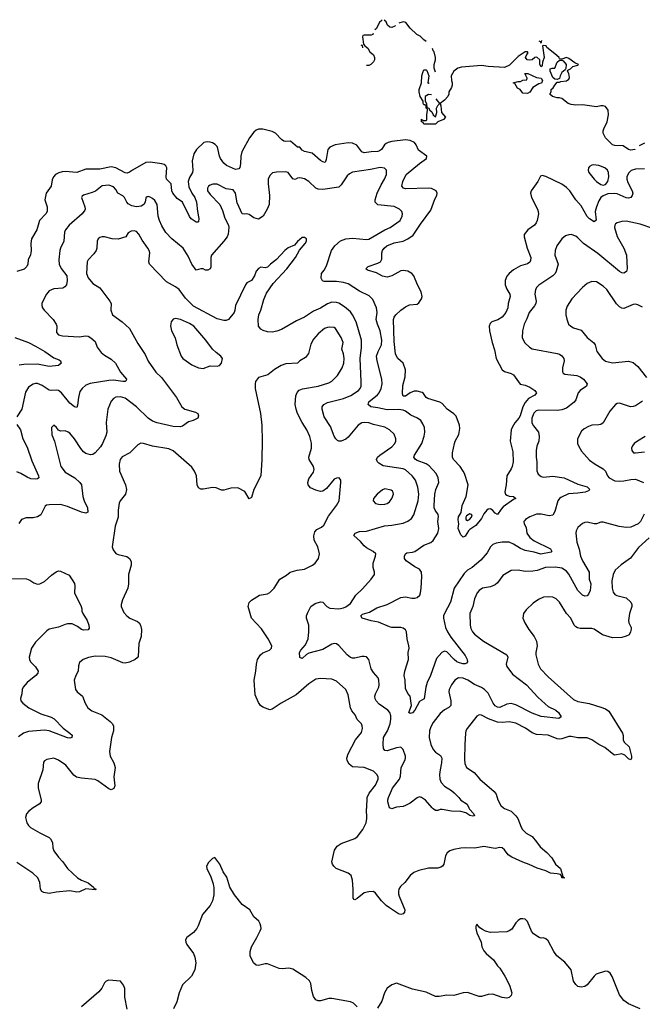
# Model space of a CAD drawing. Header units: inches. Extents: x 2134017 to 2292458, y 756222 to 916513.
# Tile 377 of 387: x 2262654 to 2268069, y 888289 to 896859. Entities that reach past the tile are written whole.
import ezdxf

# ---------------------------------------------------------------- set-up
doc = ezdxf.new("R2010")
doc.units = ezdxf.units.IN
doc.header["$MEASUREMENT"] = 0
doc.layers.add('C2868', color=7, linetype='Continuous')
doc.layers.add('C2869', color=7, linetype='Continuous')

msp = doc.modelspace()

# ---------------------------------------------------------------- linework, layer by layer
at = {"layer": 'C2868', "color": 5}
for points, elevation in [([(2262772.3, 890000), (2262770, 889998.7), (2262733.7, 889970), (2262713.2, 889946.8), (2262705.6, 889914.4), (2262715, 889870), (2262730, 889844.9), (2262747.7, 889827.7), (2262830, 889780.3), (2262910, 889741.6), (2262923, 889730), (2262938.5, 889698.5), (2262942, 889650), (2262950, 889624.4), (2262990, 889570.3), (2263028.5, 889530), (2263068.4, 889470), (2263156.5, 889390), (2263190.3, 889370), (2263250, 889345.5), (2263295.8, 889310), (2263299.8, 889299.8), (2263318.8, 889290), (2263310, 889285.6), (2263230, 889292.9), (2263173.4, 889266.6), (2263150, 889264), (2263090, 889275.4), (2262970, 889264.2), (2262910, 889253), (2262863.1, 889263.1), (2262847, 889270), (2262834.7, 889290), (2262828.7, 889350), (2262812.1, 889390), (2262768.3, 889430), (2262630, 889522.7)], 280), ([(2266862.8, 890000), (2266870, 889994.6), (2266928.2, 889970), (2266970, 889928.5), (2266986.6, 889906.6), (2267014.4, 889830), (2267027.8, 889810), (2267059.5, 889779.5), (2267110, 889748.7), (2267150, 889703.8), (2267180, 889660), (2267238.4, 889610), (2267283.4, 889563.4), (2267315.6, 889510), (2267357.8, 889470), (2267378, 889402), (2267372.7, 889392.7), (2267383.1, 889396.9), (2267390, 889393.4), (2267390, 889386), (2267370, 889389.6), (2267366.3, 889406.3), (2267357.6, 889417.6), (2267330, 889425.6), (2267270, 889431.5), (2267230, 889450.8), (2267154.2, 889474.2), (2267086.2, 889506.2), (2267030, 889525.2), (2266934, 889570), (2266903.6, 889590), (2266870, 889634), (2266850, 889651.1), (2266830, 889653.7), (2266790, 889646.2), (2266772.7, 889647.3), (2266690, 889662.4), (2266611.5, 889648.5), (2266530, 889651.7), (2266491.9, 889648.1), (2266430, 889637.8), (2266395.6, 889624.4), (2266371.3, 889608.7), (2266358.4, 889581.6), (2266343.2, 889510), (2266331.5, 889490), (2266318, 889482), (2266290, 889475.3), (2266210, 889473.5), (2266126.6, 889453.4), (2266082.8, 889437.2), (2266049, 889411), (2266003.1, 889350), (2265965.2, 889314.8), (2265951.5, 889290), (2265947.6, 889272.4), (2265947.5, 889250), (2265953.8, 889230), (2266004.4, 889110), (2266001.5, 889090), (2265990, 889075.8), (2265970, 889071.1), (2265950, 889077.7), (2265870, 889127.6), (2265840.9, 889150), (2265802, 889190), (2265750, 889257), (2265730, 889269.5), (2265690, 889267.6), (2265650, 889258.7), (2265590, 889209.6), (2265570, 889198), (2265562, 889202), (2265554.2, 889214.2), (2265555.3, 889290), (2265548.5, 889370), (2265535.6, 889410), (2265510.9, 889430.9), (2265407, 889470), (2265386.3, 889490), (2265374.7, 889510), (2265369.7, 889530.3), (2265392.4, 889630), (2265414, 889666), (2265450, 889689.1), (2265570, 889731.5), (2265591.3, 889748.7), (2265637.6, 889810), (2265667.1, 889870), (2265674.1, 889905.9), (2265671.6, 889990), (2265672, 890000)], 280), ([(2265913.6, 890000), (2265890, 889991.8), (2265870, 889999), (2265869.7, 890000)], 260), ([(2266561.2, 890000), (2266567.1, 889987.1), (2266602, 889950), (2266610.7, 889930), (2266594.6, 889925.4), (2266570, 889931.5), (2266534.9, 889954.9), (2266490, 889966.4), (2266410, 889971), (2266330, 889983.6), (2266310, 889983.7), (2266290, 889976), (2266270, 889977.2), (2266250, 889989.3), (2266240.7, 890000)], 260), ([(2265590, 888267.1), (2265557.9, 888297.9), (2265530, 888309.8), (2265370, 888339.4), (2265341.5, 888338.5), (2265270, 888319.6), (2265250, 888318.4), (2265230, 888327.3), (2265210, 888356), (2265195.3, 888410), (2265186, 888470), (2265174.3, 888494.3), (2265142.9, 888522.9), (2265030, 888593.7), (2265010, 888601.7), (2264990, 888603.5), (2264942.2, 888597.8), (2264910, 888601.4), (2264810, 888640.4), (2264790, 888642), (2264730, 888627.8), (2264710, 888629.6), (2264688.7, 888648.7), (2264658, 888710), (2264657.4, 888750), (2264670, 888790.7), (2264717.6, 888870), (2264746, 888930), (2264753.2, 888950), (2264752.7, 888970), (2264746, 888990), (2264733.8, 889013.8), (2264689, 889050), (2264655.3, 889110), (2264590, 889157), (2264522.5, 889242.5), (2264480.9, 889310), (2264456.9, 889396.9), (2264422.9, 889442.9), (2264395.1, 889510), (2264350, 889568), (2264330, 889558), (2264296.8, 889523.2), (2264278.8, 889490), (2264282.8, 889470), (2264317.6, 889397.6), (2264337.4, 889337.4), (2264342.3, 889302.3), (2264342, 889242), (2264331.6, 889190), (2264310, 889149.5), (2264243.1, 889070), (2264207.5, 888972.5), (2264194.9, 888950), (2264165.1, 888914.9), (2264107.3, 888870), (2264096.3, 888850), (2264098, 888830), (2264108, 888810), (2264164.4, 888730), (2264178.5, 888698.5), (2264186, 888650), (2264177, 888590), (2264147.1, 888532.9), (2264070, 888459), (2264041.6, 888390), (2264019.3, 888310), (2263990.8, 888250)], 320), ([(2268050, 888249.6), (2267950, 888293), (2267910, 888321.3), (2267871.6, 888371.6), (2267807.6, 888530), (2267790, 888559.3), (2267770, 888575.1), (2267750, 888577), (2267667.7, 888550), (2267650, 888534.5), (2267590, 888459.5), (2267570, 888442.9), (2267538, 888438), (2267510, 888445.1), (2267490, 888462), (2267471.9, 888491.9), (2267449.7, 888590), (2267395.8, 888655.8), (2267327.3, 888710), (2267299.6, 888750), (2267250, 888841.2), (2267230, 888859.5), (2267210, 888867), (2267190, 888865.1), (2267171.5, 888871.5), (2267123.9, 888903.9), (2267105.3, 888925.3), (2267069.7, 889009.7), (2267050, 889029.4), (2267030, 889033.6), (2267010, 889031.6), (2266990, 889019.6), (2266970, 888998.4), (2266935.9, 888944.1), (2266911.9, 888928.1), (2266890, 888920.4), (2266750, 888913.3), (2266705.8, 888925.8), (2266680.1, 888940.1), (2266655.3, 888955.3), (2266630, 888986), (2266622, 888970), (2266621, 888950), (2266631, 888910), (2266667.7, 888830), (2266674.4, 888790), (2266690, 888754), (2266710.5, 888730), (2266775.1, 888675.1), (2266810, 888624.9), (2266830, 888604.9), (2266874.2, 888534.2), (2266915.6, 888455.6), (2266935.3, 888390), (2266930, 888365.2), (2266910, 888347), (2266890, 888343.6), (2266850, 888348.2), (2266770, 888377.7), (2266730, 888375.1), (2266670, 888358.2), (2266650, 888357.2), (2266550, 888391), (2266510, 888388.3), (2266430, 888365.1), (2266370, 888369.8), (2266301.7, 888358.3), (2266270, 888358.4), (2266190, 888393.6), (2266070, 888421.8), (2265930, 888474.5), (2265890, 888458.4), (2265850, 888429.5), (2265825.7, 888390), (2265803, 888317), (2265765.8, 888254.1)], 320), ([(2263587.5, 888247.5), (2263568.2, 888350), (2263567.5, 888427.5), (2263556.9, 888456.9), (2263529.3, 888489.3), (2263430, 888499), (2263404.7, 888490), (2263390, 888475.3), (2263367.3, 888430), (2263342.8, 888397.2), (2263191.9, 888268.1)], 320)]:
    msp.add_lwpolyline(points, dxfattribs=dict(at, elevation=elevation))
at = {"layer": 'C2869', "color": 5}
for points, elevation in [([(2265799.8, 896858.7), (2265802, 896850), (2265783.1, 896836.9), (2265757.6, 896782.4), (2265744.2, 896770)], 180), ([(2265922.6, 896807), (2265917.3, 896802.7), (2265890, 896791.8), (2265874, 896794), (2265852.7, 896810), (2265840.2, 896840.2), (2265823.8, 896854.2)], 180), ([(2266190, 896669.5), (2266170, 896682.7), (2266136.6, 896716.6), (2266109.6, 896729.6), (2266050, 896786), (2266013.6, 896833.6), (2265990, 896839.3), (2265951.3, 896829.6)], 180), ([(2265727.9, 896738.9), (2265724.7, 896730), (2265710, 896722.7)], 180), ([(2265710, 896722.7), (2265650, 896725.2), (2265639.6, 896720.4), (2265634.8, 896710), (2265644.7, 896644.7), (2265656, 896630), (2265682, 896610), (2265699.1, 896579.1), (2265731.6, 896551.6), (2265740.4, 896530), (2265739.3, 896510), (2265730, 896493.2), (2265707.7, 896470), (2265690, 896459.7), (2265670, 896458.7), (2265669.1, 896459.1)], 180), ([(2266190.2, 896669.6), (2266190, 896669.5)], 180), ([(2267169.3, 896675.5), (2267182, 896670), (2267190, 896654), (2267196.5, 896678.5)], 180), ([(2265638.7, 896614.3), (2265635.3, 896635.3), (2265630, 896634), (2265624.1, 896638.1)], 180), ([(2268004.8, 895731), (2268003.6, 895730), (2267970, 895724.3), (2267948.7, 895730), (2267902, 895762), (2267830, 895763.8), (2267810, 895768.7), (2267749.8, 895830), (2267728.5, 895870), (2267728.3, 895891.7), (2267734, 895910), (2267765.1, 895970), (2267775.6, 896030), (2267771.6, 896070), (2267750, 896102.9), (2267730, 896109.8), (2267710, 896109.8), (2267670, 896101), (2267550, 896116.8), (2267490, 896113.6), (2267450, 896119.7), (2267423.7, 896130), (2267370, 896172.7), (2267350, 896179.3), (2267330, 896177.2), (2267289.4, 896189.4), (2267266, 896210), (2267278, 896230), (2267278, 896250), (2267294.6, 896265.4), (2267308, 896290), (2267330, 896314), (2267350, 896314), (2267360.2, 896319.8), (2267410, 896328), (2267430, 896341), (2267435.5, 896355.5), (2267429.2, 896389.2), (2267418, 896410), (2267422, 896418), (2267446, 896430), (2267466, 896450), (2267510, 896462), (2267514, 896470), (2267482, 896482), (2267430, 896521.2), (2267410, 896529), (2267370, 896514), (2267350, 896518), (2267345.2, 896530), (2267310, 896562), (2267238, 896618), (2267233.2, 896630), (2267210, 896635.3), (2267202, 896630), (2267214.8, 896530), (2267202, 896490), (2267199.6, 896460.4), (2267190, 896448), (2267178, 896470), (2267178, 896510), (2267152.9, 896532.9), (2267134, 896530), (2267111.1, 896508.9), (2267090, 896505.2), (2267068, 896510), (2267054, 896530), (2267064, 896556), (2267075.3, 896570), (2267070, 896578), (2267050, 896579), (2266990, 896538.4), (2266915.6, 896464.4), (2266870, 896443.6), (2266730, 896451.5), (2266670, 896460.5), (2266495.6, 896444.4), (2266463.7, 896436.3), (2266430, 896409.4), (2266408.2, 896370), (2266408.4, 896330), (2266416.3, 896310), (2266416.3, 896290), (2266410.5, 896269.5), (2266386, 896230), (2266386.8, 896210), (2266378.8, 896190), (2266350, 896157.2), (2266312, 896130), (2266318, 896110), (2266322.8, 896050), (2266358, 896010), (2266341, 895990), (2266290.5, 895969.5), (2266270, 895949.8), (2266170, 895949.7), (2266163.1, 895963.1), (2266148.7, 895970), (2266148.4, 895991.6), (2266162, 895982), (2266190, 895982), (2266194, 895986), (2266194, 896030), (2266202, 896070), (2266202, 896082), (2266188.7, 896090), (2266188, 896108), (2266178, 896118), (2266170, 896118), (2266164, 896130), (2266162, 896150), (2266138, 896190), (2266128.7, 896230), (2266129.1, 896250.9), (2266149.3, 896310), (2266152.7, 896370), (2266161.5, 896398.5), (2266170, 896422), (2266190, 896422), (2266195.3, 896415.3), (2266211.3, 896370), (2266204.7, 896310), (2266210, 896304.7), (2266215, 896308)], 180), ([(2266271.4, 896400.6), (2266258, 896438), (2266258.4, 896470), (2266269.4, 896510), (2266269.4, 896530), (2266258.6, 896578.6), (2266250, 896588.7), (2266245.4, 896607.6)], 180), ([(2266210, 896209), (2266182, 896190), (2266182, 896150), (2266191.3, 896128.7), (2266194, 896094), (2266210, 896092), (2266222, 896070), (2266237.3, 896057.3), (2266250, 896032), (2266270, 896014), (2266282, 896050), (2266279, 896090), (2266290, 896112), (2266308, 896130), (2266276.9, 896170.1)], 180), ([(2266235.9, 896204.4), (2266210, 896209)], 180), ([(2268090, 895561.6), (2268010, 895558.3), (2267973.5, 895546.5), (2267950, 895523.5), (2267935.4, 895490), (2267935.5, 895470), (2267943.1, 895443.1), (2267980.2, 895370), (2267985.8, 895350), (2267982.3, 895330), (2267969.1, 895310.9), (2267950, 895305.6), (2267930, 895308.9), (2267850, 895343.5), (2267830, 895344.7), (2267770, 895342), (2267730, 895325.1), (2267709.2, 895310.8), (2267690, 895282), (2267670.9, 895229.1), (2267660.7, 895190), (2267667.1, 895112.9), (2267650, 895098), (2267610, 895125.3), (2267590, 895145.7), (2267539.1, 895239.1), (2267491.1, 895291.1), (2267437.8, 895370), (2267410, 895399.3), (2267370, 895427.8), (2267230, 895495.1), (2267198, 895502), (2267183.1, 895496.9), (2267160.7, 895450), (2267103.9, 895370), (2267096.5, 895350), (2267105, 895310), (2267158.3, 895210), (2267164.6, 895190), (2267166.3, 895170), (2267154, 895110), (2267145.7, 895090), (2267130.4, 895070), (2267072.7, 895030), (2267043, 894990), (2267042.4, 894970), (2267068.6, 894870), (2267098.4, 894790), (2267097.1, 894762.9), (2267090.9, 894749.1), (2267070, 894734.2), (2267010, 894716.1), (2266950, 894681.8), (2266910.3, 894650), (2266890, 894627.6), (2266875.2, 894590), (2266875.2, 894550), (2266890, 894512), (2266917.3, 894470), (2266920.9, 894450), (2266902, 894390), (2266900.9, 894350), (2266881.5, 894310), (2266850.1, 894269.9), (2266813.4, 894246.6), (2266760.5, 894230), (2266745, 894215), (2266736.9, 894190), (2266739.6, 894150), (2266762.3, 894050), (2266784.1, 893984.1), (2266797.6, 893910), (2266850, 893812.4), (2266870, 893797.4), (2266930, 893780.3), (2266949.1, 893769.1), (2267007.1, 893687.1), (2267050, 893677.4), (2267090, 893660.7), (2267133.8, 893630), (2267148.9, 893610), (2267135.8, 893590), (2267079.6, 893560.4), (2267050, 893526.2), (2267030.1, 893489.9), (2267006.6, 893410), (2266996.2, 893390), (2266961.6, 893350), (2266937.1, 893310), (2266930.2, 893290), (2266919.6, 893190), (2266942, 893098), (2266946.7, 893010), (2266938.9, 892970), (2266930.2, 892950), (2266890.6, 892889.4), (2266885.7, 892810), (2266873.6, 892750), (2266880.7, 892730), (2266890, 892720.2), (2266910, 892712.7), (2266948.2, 892708.2), (2266970.8, 892690), (2266950, 892682.4), (2266859.8, 892620.2), (2266840.6, 892599.4), (2266810, 892552), (2266790, 892563.6), (2266768.2, 892588.2), (2266750, 892600.4), (2266730, 892597.8), (2266717, 892590), (2266690, 892559.1), (2266670, 892518.7), (2266622.8, 892457.3), (2266570, 892421.6), (2266557.1, 892410), (2266530, 892364.5), (2266510, 892356), (2266490, 892375.3), (2266468.7, 892430), (2266472.7, 892470), (2266466.7, 892506.7), (2266470, 892530.6), (2266495.1, 892570), (2266502.9, 892630), (2266537.7, 892710), (2266555.8, 892810), (2266523, 892910), (2266512.2, 892930), (2266486.3, 892970), (2266428.2, 893030), (2266418.5, 893050), (2266418, 893090), (2266435, 893170), (2266440.6, 893190), (2266472.2, 893247.8), (2266481.9, 893301.9), (2266479.5, 893330), (2266450, 893407), (2266430, 893429.7), (2266371.5, 893470), (2266330, 893517.4), (2266308.8, 893528.8), (2266202.6, 893562.6), (2266189.6, 893570), (2266165.6, 893605.6), (2266154.3, 893614.3), (2266110, 893625), (2266084.4, 893624.4), (2266050, 893610.5), (2266010, 893580.7), (2265990, 893582.6), (2265982.3, 893602.3), (2265985.4, 893674.6), (2266006.2, 893750), (2266010.8, 893810), (2265990, 893869.6), (2265943.5, 893910), (2265929.9, 893929.9), (2265923.5, 893950), (2265910, 894058), (2265906.2, 894250), (2265912.1, 894270), (2265925.4, 894290), (2265970, 894331.5), (2266010, 894360.9), (2266043, 894377), (2266110, 894383.7), (2266125.5, 894394.5), (2266147.6, 894430), (2266154.6, 894450), (2266147.3, 894490), (2266115, 894550), (2266083.4, 894630), (2266065.6, 894650), (2266030, 894669.9), (2265990, 894676.8), (2265970, 894673.6), (2265890, 894628.8), (2265850, 894618.2), (2265810, 894626.6), (2265756.1, 894656.1), (2265678.6, 894678.6), (2265665.2, 894690), (2265684, 894710), (2265770, 894738.3), (2265791.3, 894750), (2265804.4, 894775.6), (2265804.4, 894830), (2265809.8, 894850), (2265823.8, 894870), (2265847.4, 894890), (2265910, 894916.6), (2265990, 894930.1), (2266030, 894950.9), (2266077, 894983), (2266140.5, 895079.5), (2266230, 895202.2), (2266264, 895296), (2266281.3, 895330), (2266285.5, 895350), (2266277.6, 895370), (2266234.5, 895390), (2266210, 895392.8), (2266010, 895386.3), (2265991, 895391), (2265977.4, 895410), (2265985, 895450), (2266015.5, 895510), (2266130, 895607.7), (2266191.8, 895650), (2266195.1, 895670), (2266123.5, 895723.5), (2266101.8, 895770), (2266086.6, 895790), (2266050, 895806.1), (2266010, 895812.2), (2265890, 895798.3), (2265858.4, 895790), (2265840.2, 895779.8), (2265828.2, 895770), (2265801.3, 895730), (2265783.6, 895716.4), (2265768.6, 895711.4), (2265710, 895709.1), (2265650, 895700.2), (2265629, 895709), (2265587, 895767), (2265550, 895783.4), (2265510, 895786.5), (2265398, 895770), (2265350, 895750.7), (2265334, 895730), (2265319.2, 895640.8), (2265310, 895617), (2265290, 895620.4), (2265270, 895632.8), (2265197.2, 895697.2), (2265131.6, 895711.6), (2265110, 895722), (2265090, 895749.3), (2265070, 895749.2), (2265010, 895802), (2264970, 895797.3), (2264950, 895802), (2264930, 895815.3), (2264877.8, 895870), (2264850, 895886.9), (2264770, 895907.1), (2264730, 895905.3), (2264710, 895897.4), (2264690, 895880.3), (2264651.8, 895830), (2264585.9, 895710), (2264576.4, 895670), (2264574.8, 895605.2), (2264568.1, 895571.9), (2264559, 895561), (2264530, 895555.5), (2264454, 895590), (2264429, 895610), (2264399.5, 895650), (2264391, 895671), (2264377.4, 895737.3), (2264370, 895754.8), (2264353, 895773), (2264330, 895787.8), (2264310, 895793.6), (2264284.3, 895795.7), (2264254.8, 895790), (2264190.3, 895730), (2264167.5, 895690), (2264155.2, 895630), (2264159.7, 895550), (2264155.6, 895530), (2264130, 895486), (2264118, 895450), (2264124.5, 895404.5), (2264151.2, 895350), (2264177, 895310), (2264192.4, 895270), (2264200.7, 895190), (2264213, 895127), (2264210, 895098), (2264203.6, 895096.4), (2264190, 895097.2), (2264170, 895107), (2264145.3, 895125.3), (2264130, 895145.1), (2264071, 895270), (2264023.7, 895303.7), (2263985.3, 895350), (2263977.4, 895370), (2263972.7, 895430), (2263932, 895472), (2263927.2, 895490), (2263933.1, 895570), (2263925.7, 895585.7), (2263910, 895598.5), (2263890, 895604.8), (2263790, 895617.6), (2263750, 895616.4), (2263633.7, 895550), (2263610, 895531.9), (2263590, 895524.1), (2263570, 895525.8), (2263490, 895569.3), (2263450, 895577.9), (2263350, 895558.3), (2263230, 895558), (2263150, 895528.3), (2263050, 895536.5), (2263024.6, 895535.4), (2262992.8, 895527.2), (2262965.5, 895510), (2262948.1, 895491.9), (2262935.9, 895464.1), (2262926.7, 895410), (2262885.2, 895350), (2262871.5, 895290), (2262891.5, 895230), (2262891.7, 895190), (2262880.3, 895170), (2262826.7, 895110), (2262803.5, 895030), (2262757.1, 894950), (2262750.2, 894910), (2262754.2, 894850), (2262751.4, 894828.6), (2262747.9, 894812.1), (2262726, 894770), (2262723.1, 894730), (2262716.4, 894710), (2262691.7, 894688.3), (2262630, 894666.9)], 220), ([(2268090, 895784.8), (2268041.1, 895761.5)], 180), ([(2268170, 895039.8), (2268050, 895079.8), (2267930, 895106), (2267890, 895101.1), (2267850, 895091.3), (2267837.7, 895082.3), (2267829.2, 895070.8), (2267828, 895050), (2267850, 894970.4), (2267910.1, 894870.1), (2267931, 894810), (2267939.1, 894690), (2267932.6, 894667.4), (2267910, 894653), (2267890, 894655.1), (2267870, 894665.7), (2267682.8, 894822.8), (2267556.9, 894910), (2267510, 894959.1), (2267490, 894974), (2267450, 894988), (2267430, 894986), (2267402.8, 894977.3), (2267370, 894951.8), (2267326.7, 894890), (2267312, 894850), (2267308.7, 894810), (2267336.5, 894730), (2267321.1, 894670), (2267310.8, 894649.2), (2267291.5, 894628.5), (2267170, 894547.8), (2267152.2, 894530), (2267140.3, 894510), (2267133.4, 894470), (2267145.8, 894410), (2267142.8, 894390), (2267132.9, 894367.1), (2267084.7, 894310), (2267065.8, 894254.2), (2267042.3, 894210), (2267026.3, 894150), (2267024.6, 894090), (2267047.3, 894047.3), (2267087.4, 894007.4), (2267110, 893994.6), (2267330, 893952.7), (2267350, 893947), (2267370, 893934), (2267386, 893910), (2267390.4, 893890), (2267375.8, 893830), (2267374, 893794), (2267382, 893782), (2267394.9, 893774.9), (2267500.7, 893760.7), (2267530, 893751.7), (2267559.3, 893730), (2267590.6, 893690), (2267584, 893670), (2267530, 893632.8), (2267510.3, 893610), (2267490.3, 893550), (2267477.4, 893530), (2267410, 893478.4), (2267370, 893464.1), (2267330, 893456.8), (2267170, 893460.3), (2267145.3, 893454.7), (2267124.8, 893435.2), (2267108.3, 893390), (2267108.7, 893348.7), (2267123.1, 893323.1), (2267166, 893270), (2267171.6, 893230), (2267168.9, 893190), (2267152.4, 893147.6), (2267144.9, 893110), (2267146, 893050), (2267152.6, 893010), (2267151.9, 892931.9), (2267163.6, 892903.6), (2267190, 892882.4), (2267210, 892877), (2267290, 892884.9), (2267390, 892872), (2267510, 892815.5), (2267590, 892793), (2267612.4, 892770), (2267600.5, 892759.5), (2267572.5, 892747.5), (2267510, 892737.8), (2267427.6, 892732.4), (2267361.2, 892698.8), (2267348.9, 892690), (2267334.9, 892670), (2267310, 892577.2), (2267290, 892547.8), (2267258.5, 892541.5), (2267190, 892556.5), (2267150, 892554), (2267090, 892532.1), (2267054.4, 892510), (2267043.7, 892496.3), (2267040.3, 892490), (2267042.8, 892470), (2267058.3, 892438.3), (2267066.2, 892390), (2267090, 892352.7), (2267130, 892323.2), (2267270, 892252.7), (2267281.7, 892230), (2267276.1, 892223.9), (2267186.7, 892206.7), (2267130, 892223.2), (2267050, 892237.6), (2267010, 892255.7), (2266950, 892295), (2266910, 892310.5), (2266850, 892312), (2266798.1, 892301.9), (2266770.1, 892289.9), (2266750.2, 892270), (2266720.1, 892219.9), (2266666.1, 892153.9), (2266588.7, 892091.3), (2266550, 892067.9), (2266520.3, 892039.7), (2266431.9, 891910), (2266401.7, 891790), (2266349.4, 891690), (2266340.6, 891670), (2266339.7, 891650), (2266357.1, 891570), (2266375.2, 891530), (2266405.2, 891485.2), (2266530, 891324.9), (2266547.2, 891290), (2266548.2, 891270), (2266540.4, 891259.6), (2266527.2, 891252.8), (2266507.3, 891252.7), (2266470, 891262.9), (2266455.1, 891270), (2266432.8, 891290), (2266370, 891357.6), (2266350, 891363.1), (2266324.9, 891350), (2266280.3, 891299.7), (2266227.9, 891152.1), (2266198.4, 891090), (2266187.7, 891050), (2266172.9, 890947.1), (2266130, 890924), (2266090.7, 890850), (2266070, 890827), (2266050, 890819.5), (2266038, 890830), (2266060.9, 890890), (2266054.5, 890950), (2266049.4, 890970), (2266030, 890994), (2266010, 891038), (2266008, 891110), (2265997.7, 891150), (2266002.4, 891190), (2266036, 891290), (2266034, 891350), (2266040.4, 891390), (2266039.7, 891410), (2266023.1, 891470), (2266017.4, 891530), (2266010, 891549.2), (2265990, 891563.6), (2265968.5, 891568.5), (2265890, 891569.6), (2265870, 891574), (2265775.9, 891615.9), (2265710, 891626.6), (2265632.7, 891650), (2265621.3, 891670), (2265636.2, 891683.8), (2265696.5, 891703.5), (2265759.2, 891740.8), (2265850, 891769.2), (2265970, 891828.6), (2266010, 891836.3), (2266064.9, 891824.9), (2266090, 891824.1), (2266110.9, 891830), (2266133.7, 891850), (2266141.4, 891870), (2266146.6, 891910), (2266151.5, 892011.5), (2266148.5, 892050), (2266130, 892075.8), (2266090, 892097.6), (2266015.8, 892150), (2266001.1, 892170), (2265999.7, 892190), (2266009.7, 892210.3), (2266022.4, 892217.6), (2266070, 892223), (2266090, 892231), (2266170, 892286.2), (2266230, 892308.2), (2266250, 892325.3), (2266292.2, 892390), (2266298.2, 892430), (2266291.8, 892490), (2266295.8, 892535.8), (2266292.4, 892552.4), (2266266.3, 892590), (2266258.9, 892610), (2266258.3, 892630), (2266264.6, 892730), (2266274.4, 892770), (2266298.2, 892830), (2266294.2, 892870), (2266277.2, 892910), (2266216.7, 892976.7), (2266190, 892992.3), (2266110, 893022.5), (2266097.4, 893030), (2266082.2, 893050), (2266088.7, 893070), (2266151.8, 893170), (2266172.7, 893232.7), (2266176.8, 893270), (2266173.5, 893310), (2266161.8, 893341.8), (2266144.2, 893370), (2266114, 893390), (2266056.5, 893416.5), (2266010, 893451.3), (2265990, 893460.6), (2265950, 893467.3), (2265850, 893462.3), (2265770, 893480.5), (2265708.3, 893488.3), (2265683.5, 893510), (2265690, 893532.2), (2265766.6, 893593.4), (2265781.4, 893610), (2265798.2, 893650), (2265807, 893690), (2265802.8, 893730), (2265762.6, 893890), (2265758.4, 893930), (2265770.5, 893970), (2265801.2, 894030), (2265803.4, 894070), (2265790.4, 894150), (2265764.9, 894210), (2265754.2, 894250), (2265761.8, 894310), (2265758.2, 894350), (2265724.2, 894424.2), (2265694.2, 894454.2), (2265610, 894494.9), (2265510, 894560.7), (2265470, 894572.2), (2265410, 894581.2), (2265301, 894581), (2265287.3, 894587.3), (2265275.1, 894610), (2265279.5, 894650), (2265301.4, 894678.6), (2265322.5, 894717.5), (2265367, 894850), (2265393.7, 894890), (2265445.5, 894934.5), (2265489.9, 894950.1), (2265550, 894955.9), (2265670, 894946.5), (2265690, 894949.2), (2265830, 895029.4), (2265875.1, 895050), (2265963.6, 895110), (2265980.5, 895150), (2265982.9, 895170), (2265977, 895190), (2265958, 895210), (2265910, 895232.4), (2265770, 895248.5), (2265746, 895270), (2265746.9, 895290), (2265764.5, 895350), (2265797.6, 895422.4), (2265827.9, 895470), (2265845.3, 895510), (2265844.2, 895550), (2265827.2, 895567.3), (2265790, 895572.4), (2265705.1, 895554.9), (2265548.3, 895531.7), (2265521.5, 895518.5), (2265501.3, 895498.7), (2265450, 895421.3), (2265430, 895399.7), (2265290, 895380.9), (2265250, 895384.8), (2265230, 895392.8), (2265169, 895449), (2265130, 895472.6), (2265090, 895483.1), (2265070, 895480.5), (2265050, 895466.9), (2265030, 895473), (2264989.7, 895529.7), (2264970, 895534.3), (2264887, 895533), (2264853.8, 895526.2), (2264830, 895502.7), (2264815.8, 895470), (2264814.4, 895430), (2264826.4, 895330), (2264822.4, 895250), (2264806.7, 895210), (2264770.2, 895149.8), (2264730, 895121.2), (2264690, 895135.1), (2264650, 895164.2), (2264630, 895169.6), (2264610, 895165.6), (2264590, 895169.6), (2264545.3, 895265.3), (2264530, 895349.3), (2264510, 895378.9), (2264450, 895387.1), (2264370, 895426.4), (2264332.3, 895427.7), (2264310, 895419.1), (2264296.4, 895410), (2264287.1, 895392.9), (2264288, 895370), (2264310, 895337.4), (2264394, 895250), (2264416.9, 895196.9), (2264437.8, 895130), (2264470.3, 895070), (2264474, 895050), (2264467, 894993), (2264459.3, 894970), (2264430.4, 894930), (2264321.1, 894810), (2264316, 894790), (2264315.1, 894704.9), (2264310, 894689.4), (2264290, 894678.4), (2264270, 894679.5), (2264250, 894689.2), (2264230, 894689.2), (2264190, 894679.3), (2264150, 894729.6), (2264120, 894800), (2264076.8, 894870), (2263977.7, 894950), (2263925.6, 895005.6), (2263890, 895064.2), (2263868.4, 895110), (2263858.8, 895150), (2263848.5, 895250), (2263830, 895285.6), (2263810, 895303.5), (2263790, 895315.1), (2263770, 895319.7), (2263763, 895317), (2263752.2, 895307.8), (2263744.6, 895270), (2263734, 895250), (2263710, 895235.4), (2263670, 895230.8), (2263630, 895237.4), (2263596.2, 895256.2), (2263584.4, 895270), (2263566.3, 895310), (2263550, 895325.1), (2263508, 895350), (2263490, 895382), (2263470, 895404.2), (2263430, 895419.6), (2263370, 895414), (2263313.1, 895366.9), (2263285.5, 895354.5), (2263207.6, 895332.4), (2263196.7, 895323.3), (2263192.4, 895310), (2263221.1, 895230), (2263223.1, 895210), (2263219.6, 895200.4), (2263198, 895170), (2263083.1, 895070), (2263051.8, 895030), (2263044.2, 895010), (2263037.2, 894930), (2263009.2, 894870.8), (2263004, 894850), (2262995.2, 894770), (2262997.6, 894730), (2263014.4, 894694.4), (2263063.1, 894630), (2263067.2, 894590), (2263059.5, 894550), (2263047.4, 894532.6), (2263030, 894523.5), (2262950, 894516.8), (2262910, 894498.7), (2262886.7, 894470), (2262854, 894410), (2262847.3, 894390), (2262847.7, 894370), (2262853.4, 894350), (2262868, 894330), (2262944.9, 894250), (2262970.6, 894210), (2262976.3, 894190), (2262975.2, 894135.2), (2262990, 894116.3), (2263026.7, 894106.7), (2263170, 894098.4), (2263230, 894106.7), (2263250, 894103.1), (2263273.4, 894090), (2263310, 894057.3), (2263328.2, 894008.2), (2263362.7, 893962.7), (2263390, 893940.2), (2263450, 893903.1), (2263488.4, 893870), (2263531.5, 893790), (2263582.4, 893730), (2263581, 893719), (2263572, 893710), (2263551.5, 893708.5), (2263470, 893721.1), (2263430, 893719.8), (2263267.8, 893692.2), (2263230, 893677.7), (2263195.8, 893650), (2263177.8, 893622.2), (2263164, 893570), (2263157.3, 893502.7), (2263150, 893484), (2263130, 893489.5), (2263090, 893520.3), (2263016.2, 893610), (2262990, 893630.7), (2262970, 893635.4), (2262930, 893630.7), (2262910, 893635), (2262850, 893674.8), (2262810, 893692.6), (2262790, 893692.8), (2262770, 893685.4), (2262730, 893659.7), (2262703.8, 893616.2), (2262673, 893470), (2262630, 893402.7)], 240), ([(2265869.7, 890000), (2265856.4, 890050), (2265855.1, 890070), (2265860.5, 890090), (2265895.6, 890170), (2265958.8, 890250), (2265965.6, 890274.4), (2265971.6, 890350), (2266002.5, 890410), (2266008.9, 890430), (2266008.9, 890450), (2265990, 890507.6), (2265970, 890527.1), (2265930, 890520.7), (2265850, 890495.8), (2265830, 890498.4), (2265816.9, 890516.9), (2265814, 890554), (2265818.2, 890610), (2265853, 890670), (2265875.5, 890730), (2265882.8, 890770), (2265881.2, 890801.2), (2265872.1, 890830), (2265856.3, 890850), (2265781.7, 890901.7), (2265755.1, 890930), (2265747.2, 890947.2), (2265744.2, 890970), (2265748.5, 890990), (2265777.7, 891050), (2265781.3, 891070), (2265778, 891110), (2265771.5, 891131.5), (2265730, 891177), (2265711.3, 891210), (2265689.7, 891289.7), (2265670, 891312.3), (2265650, 891317), (2265630, 891316.2), (2265570, 891300.5), (2265550, 891300.5), (2265530, 891308.2), (2265502.6, 891330), (2265430, 891411.3), (2265410, 891425.1), (2265390, 891429.7), (2265370, 891424.2), (2265290, 891377.4), (2265170, 891344.7), (2265147.6, 891332.4), (2265110, 891299.6), (2265090, 891308.7), (2265087.7, 891350), (2265098.8, 891370), (2265141.2, 891418.8), (2265162.4, 891470), (2265169, 891530), (2265168.9, 891588.9), (2265149.8, 891650), (2265149.8, 891670), (2265159.8, 891700.2), (2265187.6, 891750), (2265222.5, 891777.5), (2265270, 891792.4), (2265290, 891788), (2265325.5, 891750), (2265350, 891737.1), (2265430, 891731.5), (2265470, 891738.5), (2265490, 891747.1), (2265530, 891778.9), (2265577.2, 891850), (2265636, 891904), (2265711.8, 891990), (2265739.3, 892030), (2265740.9, 892050), (2265729.7, 892089.8), (2265727.2, 892130), (2265749.7, 892190), (2265751.8, 892210), (2265727.3, 892230), (2265670, 892262.4), (2265650, 892279.8), (2265618.1, 892318.1), (2265561.6, 892370), (2265571.3, 892388.7), (2265610, 892404.9), (2265670, 892406), (2265827, 892453), (2265890, 892458.4), (2265990, 892475.8), (2266030, 892492.9), (2266062, 892518), (2266083.1, 892550), (2266119.3, 892670), (2266124.6, 892730), (2266116.8, 892790), (2266096.8, 892850), (2266067.6, 892890), (2266010, 892939.8), (2265990, 892950.6), (2265815.4, 892975.4), (2265778.3, 892998.3), (2265766, 893010), (2265756.9, 893030), (2265766, 893050), (2265786.3, 893070), (2265890, 893142), (2265916.9, 893170), (2265925.1, 893190), (2265925.1, 893210), (2265909.7, 893250), (2265871.8, 893290), (2265830, 893311.1), (2265730, 893335.1), (2265689.8, 893349.8), (2265654.3, 893354.3), (2265630, 893351.1), (2265598.9, 893330), (2265510, 893225.3), (2265490, 893207.6), (2265450, 893191.1), (2265430, 893191.3), (2265416.9, 893196.9), (2265404.7, 893210), (2265390, 893235.1), (2265358, 893318), (2265302.2, 893402.3), (2265283.5, 893470), (2265284.4, 893490), (2265299.6, 893510), (2265331.8, 893528.2), (2265470, 893561), (2265533.5, 893586.5), (2265601, 893630), (2265616.1, 893650), (2265622.8, 893670), (2265625.3, 893710), (2265615.2, 893910), (2265626.2, 894006.1), (2265626.2, 894070), (2265579.4, 894230), (2265550, 894289.6), (2265530, 894316.3), (2265479.7, 894359.7), (2265430.5, 894390.5), (2265410, 894398), (2265370, 894398.9), (2265330, 894385.3), (2265270, 894347.2), (2265210, 894321), (2265130, 894269.8), (2265062, 894238), (2264930, 894163.1), (2264890, 894147), (2264850, 894138), (2264810, 894140.8), (2264772.6, 894152.6), (2264750, 894165.4), (2264731.3, 894190), (2264727.4, 894250), (2264733.3, 894290), (2264750, 894330.8), (2264777, 894423), (2264801.8, 894478.2), (2264857.8, 894562.2), (2264976.2, 894690), (2265051.8, 894790), (2265087, 894853), (2265137.2, 894910), (2265149, 894930), (2265148.7, 894950), (2265130, 894964), (2265110, 894964), (2265070, 894929.2), (2265043.4, 894896.6), (2264990, 894872.8), (2264960.5, 894850), (2264888.5, 894771.5), (2264834.8, 894730), (2264810, 894704), (2264790, 894699), (2264750, 894704), (2264730, 894694), (2264711, 894670), (2264694.8, 894630), (2264670.5, 894589.5), (2264630, 894569.2), (2264618, 894550), (2264530.6, 894370), (2264526, 894330), (2264518, 894310), (2264470, 894249.5), (2264450, 894240.7), (2264430, 894240.7), (2264370, 894254.3), (2264165.3, 894365.3), (2264094.9, 894434.9), (2264040.4, 894510), (2264010, 894533.3), (2263930, 894576.9), (2263784.2, 894730), (2263777.6, 894750), (2263786.6, 894830), (2263778.7, 894850), (2263769.6, 894870), (2263718.6, 894938.6), (2263690, 894992.7), (2263670, 895014.5), (2263650, 895020.9), (2263622, 895018), (2263597.5, 895002.5), (2263576, 894970), (2263510, 894949.7), (2263458, 894950), (2263390, 894969.6), (2263370, 894969.6), (2263350, 894961.6), (2263337.1, 894950), (2263326.7, 894930), (2263324.2, 894870), (2263318.9, 894850), (2263299.6, 894820.4), (2263250.4, 894770), (2263242, 894750), (2263235.2, 894650), (2263250, 894612.4), (2263290, 894563.7), (2263350, 894525.5), (2263437.3, 894410), (2263450.5, 894390), (2263445.5, 894330), (2263460.5, 894290), (2263544.4, 894230), (2263610, 894170.5), (2263680.7, 894040.7), (2263744.2, 893944.2), (2263770, 893887.3), (2263837.1, 893790), (2263885.9, 893745.9), (2264018.4, 893570), (2264063.1, 893490), (2264090, 893467.7), (2264183.9, 893443.9), (2264203.8, 893430), (2264210.4, 893410), (2264202.6, 893390), (2264162.6, 893370), (2264122.6, 893357.4), (2264070, 893322.2), (2264050, 893314.4), (2263990, 893319), (2263849.9, 893349.9), (2263810, 893364.1), (2263770, 893389.8), (2263668.7, 893490), (2263570, 893564.4), (2263530, 893577.3), (2263490, 893574.5), (2263470, 893561.3), (2263450, 893538.4), (2263420.3, 893470), (2263406.9, 893353.1), (2263412.6, 893270), (2263403.4, 893236.6), (2263374.7, 893170), (2263357.5, 893142.5), (2263310, 893089.6), (2263290, 893075.1), (2263270, 893071.3), (2263230, 893083.1), (2263210, 893098), (2263186, 893126), (2263130, 893211.3), (2263090, 893259.5), (2263076, 893270), (2263050, 893279.5), (2263010, 893277.2), (2262990, 893285.2), (2262974, 893310), (2262950, 893328.7), (2262931.3, 893310), (2262933.4, 893246.6), (2262955.8, 893190), (2263010.4, 892970), (2263050, 892922), (2263134.4, 892870), (2263177.6, 892830), (2263192, 892810), (2263203.1, 892710), (2263215.3, 892670), (2263243.1, 892610), (2263247.3, 892572.7), (2263230, 892562.9), (2263190, 892571.1), (2263070, 892622.9), (2263010, 892639.1), (2262910, 892637.4), (2262887.6, 892632.4), (2262875.8, 892624.2), (2262836.9, 892550), (2262810, 892530.9), (2262770, 892524.5), (2262710, 892523.1), (2262670.6, 892510), (2262645.3, 892474.7)], 260), ([(2268070, 894357.4), (2268030, 894378), (2268010, 894382.4), (2267990, 894379.6), (2267910, 894345.3), (2267890, 894348.7), (2267870, 894359.1), (2267846, 894386), (2267759.7, 894510), (2267730, 894540.5), (2267670, 894576.9), (2267630, 894579.6), (2267590, 894561.6), (2267550, 894527.6), (2267457.6, 894430), (2267414.6, 894365.4), (2267403.7, 894330), (2267404.4, 894290), (2267411.8, 894251.8), (2267428.2, 894210), (2267447.3, 894190), (2267470, 894177.1), (2267536.5, 894156.5), (2267590, 894093.7), (2267646.5, 894046.5), (2267658.4, 894030), (2267674, 893970), (2267720.3, 893910), (2267750, 893887.9), (2267810, 893872.9), (2267950, 893885.3), (2267990, 893876.4), (2268030, 893839.3), (2268105.7, 893745.7)], 260), ([(2265672, 890000), (2265675.3, 890090), (2265694.4, 890125.6), (2265750, 890197), (2265771.9, 890250), (2265770.9, 890270), (2265760.5, 890290), (2265730, 890317.3), (2265650, 890349.8), (2265550, 890357.3), (2265519.8, 890379.8), (2265502.2, 890410), (2265499.2, 890430), (2265511.1, 890470), (2265574.7, 890590), (2265625.8, 890654.2), (2265636.4, 890690), (2265634, 890714), (2265626, 890730), (2265588.9, 890768.9), (2265571.2, 890810), (2265543.6, 890843.6), (2265530, 890869.3), (2265510, 890984), (2265490, 891029.4), (2265410, 891100.5), (2265370, 891118), (2265270, 891124.7), (2265230, 891117.6), (2265170, 891077.4), (2265057.8, 890982.2), (2264928.2, 890910), (2264850, 890857), (2264830, 890852.7), (2264770, 890876), (2264749.6, 890889.7), (2264730, 890915.3), (2264702, 890982), (2264693, 891110), (2264708.4, 891190), (2264713, 891250), (2264723.5, 891290), (2264747.8, 891330), (2264770, 891348.4), (2264827.2, 891372.8), (2264844.5, 891390), (2264847.6, 891410), (2264815.8, 891470), (2264758.1, 891558.1), (2264671.3, 891650), (2264639.7, 891750), (2264650, 891786.8), (2264670, 891808), (2264739, 891850), (2264810, 891863.1), (2264830, 891874), (2264867.9, 891912), (2264917, 891990), (2264975.3, 892024.7), (2265006.6, 892050), (2265068.3, 892068.3), (2265130, 892076.5), (2265201.2, 892110), (2265224.5, 892130), (2265252, 892170), (2265263, 892210), (2265247.9, 892270), (2265215.8, 892330), (2265212.7, 892367.3), (2265219.8, 892400.2), (2265237.6, 892422.4), (2265278.4, 892441.6), (2265300.1, 892459.9), (2265341.2, 892538.8), (2265409.4, 892630), (2265432.7, 892670), (2265447.3, 892830), (2265446.6, 892850), (2265431.3, 892871.3), (2265410, 892869.6), (2265390, 892859.6), (2265321.2, 892778.8), (2265290, 892754.5), (2265270, 892751.8), (2265230, 892763.6), (2265184.7, 892784.7), (2265162.4, 892810), (2265159.7, 892830), (2265170, 892864), (2265210, 892919.3), (2265216.5, 892943.5), (2265209.8, 892970), (2265172.1, 893030), (2265169.8, 893049.8), (2265191.9, 893130), (2265191.9, 893171.9), (2265178.9, 893230), (2265151.8, 893290), (2265110, 893351.5), (2265071.3, 893431.3), (2265057.7, 893470), (2265050.7, 893510), (2265054.4, 893585.6), (2265066.3, 893613.7), (2265085.8, 893634.2), (2265113.1, 893646.9), (2265250, 893670.2), (2265343, 893697), (2265370, 893712.7), (2265418.8, 893761.2), (2265459.8, 893830), (2265472.4, 893870), (2265476.2, 893910), (2265469.9, 893949.9), (2265455, 893990), (2265467.4, 894050), (2265450, 894093.3), (2265400.5, 894170), (2265390, 894178.9), (2265350, 894184), (2265330, 894181.1), (2265306, 894170), (2265250, 894124.2), (2265210, 894079.6), (2265186.4, 894033.6), (2265165.2, 893954.8), (2265140.6, 893919.4), (2265090.8, 893890), (2265070, 893869.6), (2264970, 893862.6), (2264927.3, 893850), (2264870, 893815.6), (2264811.9, 893768.1), (2264730, 893743.6), (2264705.3, 893710), (2264701.1, 893690), (2264701.7, 893650), (2264748.9, 893430), (2264758.9, 893330), (2264763.1, 893190), (2264758.7, 893030), (2264750.4, 892890), (2264690.6, 892770), (2264670, 892699), (2264650, 892688.7), (2264611.8, 892751.8), (2264550, 892785.2), (2264490, 892780.9), (2264430, 892763.7), (2264410, 892764.5), (2264363, 892783), (2264330, 892788), (2264250, 892771.5), (2264230, 892771.8), (2264210, 892784.5), (2264196.9, 892810), (2264190.7, 892890), (2264173.5, 892930), (2264150, 892964), (2263990, 893106), (2263950, 893125.1), (2263810, 893145.6), (2263730, 893171.2), (2263706.6, 893173.4), (2263680.7, 893159.3), (2263610.5, 893090), (2263545.5, 893054.5), (2263527.4, 893030), (2263519.6, 892990), (2263521.7, 892930), (2263574.6, 892810), (2263583.6, 892770), (2263572.8, 892730), (2263527.4, 892670), (2263518.9, 892650), (2263509, 892590), (2263508.9, 892530), (2263485.3, 892450), (2263457.1, 892270), (2263465.8, 892245.9), (2263490, 892213.4), (2263510, 892203.7), (2263585.5, 892185.5), (2263608.4, 892168.4), (2263623.4, 892143.4), (2263622.6, 892110), (2263601.3, 892030), (2263600.3, 891950), (2263594.9, 891910), (2263549.1, 891810.9), (2263537, 891770), (2263536.4, 891750), (2263559, 891699), (2263584.9, 891670), (2263610.7, 891650), (2263679.8, 891619.8), (2263692, 891610), (2263704.6, 891590), (2263711.8, 891551.8), (2263710.3, 891490), (2263690.3, 891430), (2263682.9, 891317.1), (2263676.4, 891303.6), (2263659.1, 891290), (2263610, 891267.3), (2263570, 891258.5), (2263550, 891262), (2263450, 891303.9), (2263396.6, 891316.6), (2263310, 891320.4), (2263251.5, 891308.5), (2263206.8, 891290), (2263175.1, 891264.9), (2263165.3, 891234.7), (2263163.1, 891190), (2263140.9, 891150), (2263128.5, 891110), (2263140.5, 891030), (2263154.9, 891010), (2263200.3, 890970), (2263223.1, 890910), (2263246.7, 890870), (2263282.3, 890842.3), (2263367.7, 890807.7), (2263440.4, 890750), (2263460.4, 890730), (2263470, 890710.8), (2263469.1, 890670), (2263451, 890610), (2263433.7, 890490), (2263442, 890450), (2263472.9, 890390), (2263485.3, 890350), (2263472.4, 890270), (2263482.4, 890190), (2263472.9, 890167.1), (2263450, 890157), (2263430, 890163.6), (2263334.7, 890234.7), (2263310, 890246), (2263190, 890257.3), (2263147.2, 890267.2), (2263124.6, 890284.6), (2263054.7, 890370), (2262990, 890413.5), (2262950, 890432.6), (2262890, 890420.9), (2262870.4, 890409.6), (2262862, 890398), (2262855.6, 890330), (2262813.7, 890210), (2262815.3, 890170), (2262841.6, 890070), (2262840.5, 890050), (2262823.8, 890030), (2262772.3, 890000)], 280), ([(2262611.3, 894091.3), (2262730, 894048.1), (2262790, 894017.6), (2262871.3, 893971.3), (2262950, 893915.4), (2262997.8, 893897.8), (2263008.9, 893890), (2263013.4, 893870), (2262992.1, 893847.9), (2262910, 893839.2), (2262810, 893861.8), (2262690, 893857.5), (2262650, 893851.5)], 220), ([(2268070, 893539.6), (2268010, 893498.3), (2267990, 893491.1), (2267968, 893490), (2267870, 893520.5), (2267850, 893518.4), (2267837.3, 893510), (2267787.2, 893452.8), (2267728, 893350), (2267710, 893336.9), (2267690, 893331.2), (2267630, 893328.3), (2267601.8, 893318.2), (2267562.8, 893297.3), (2267542, 893278), (2267506, 893210), (2267506, 893170), (2267513.7, 893150), (2267542, 893102), (2267610, 893026.4), (2267659.1, 892990), (2267730.3, 892950), (2267750, 892928), (2267767.4, 892890), (2267782.6, 892870), (2267830, 892845.8), (2267870, 892841.5), (2267910, 892844.1), (2267970, 892858), (2268010, 892859.1), (2268081, 892830)], 260), ([(2262630, 893334.8), (2262662, 893290), (2262680.3, 893210), (2262718.4, 893138.4), (2262758.3, 893018.4), (2262817, 892890), (2262820.7, 892870), (2262810, 892862.9), (2262790, 892859.7), (2262750, 892864), (2262717.4, 892877.4), (2262664.5, 892910), (2262630, 892923.5)], 240), ([(2268094.8, 893230), (2268026.8, 893190), (2267998.8, 893170), (2267982.8, 893150), (2267976, 893130), (2267978, 893110), (2267994, 893090), (2268010, 893088), (2268090, 893098.4)], 280), ([(2268086.2, 892553.8), (2268052.9, 892490), (2268034.4, 892470), (2267970, 892442), (2267930, 892438.3), (2267868.6, 892448.6), (2267730, 892486.6), (2267710, 892486), (2267670, 892471.5), (2267650, 892469.6), (2267590, 892485.1), (2267570, 892482.9), (2267550, 892475.1), (2267510, 892438), (2267495.3, 892410), (2267492, 892390), (2267500.3, 892310), (2267520.9, 892250), (2267532.9, 892190), (2267548.3, 892150), (2267607.8, 892050), (2267607, 891990), (2267621.3, 891950), (2267616.9, 891890), (2267602, 891858), (2267590, 891844.2), (2267570, 891842.6), (2267550, 891851), (2267510, 891889.7), (2267431.7, 892031.7), (2267410, 892058.8), (2267370, 892084.6), (2267313.5, 892093.5), (2267226, 892090), (2267155.8, 892064.2), (2267118, 892058), (2267050, 892055.8), (2266990, 892066.3), (2266930, 892064.5), (2266857.7, 892022.3), (2266810, 891957), (2266790, 891939.7), (2266750, 891923.5), (2266680.7, 891910), (2266649.1, 891890.9), (2266634, 891870), (2266610, 891817.2), (2266594.9, 891750), (2266570.3, 891690), (2266573.1, 891590), (2266579, 891559), (2266592.4, 891530), (2266610.4, 891510), (2266689.2, 891449.2), (2266891.2, 891331.2), (2266901.1, 891310), (2266886.7, 891250), (2266891.3, 891230), (2266941.8, 891161.8), (2267061.1, 891070), (2267161.7, 890961.7), (2267223.6, 890903.6), (2267250, 890882.4), (2267317.1, 890850), (2267339.3, 890830), (2267364, 890790), (2267344.5, 890775.5), (2267190, 890793.3), (2267110, 890824.1), (2266970, 890896.1), (2266930, 890906.5), (2266890, 890900.9), (2266830, 890873.7), (2266810, 890875.1), (2266790, 890887.3), (2266773.3, 890910), (2266730, 890998.3), (2266696.9, 891030), (2266670, 891047.7), (2266610, 891073.6), (2266551.6, 891111.6), (2266510, 891127.3), (2266470, 891131.3), (2266437.3, 891110), (2266409.2, 891070), (2266390.2, 891030), (2266387.7, 891010), (2266404.5, 890930), (2266402.6, 890890), (2266387.3, 890872.7), (2266350, 890853.1), (2266310, 890820.9), (2266250, 890741.8), (2266230, 890704.8), (2266218.5, 890670), (2266215.1, 890610), (2266229.7, 890549.7), (2266250, 890506.3), (2266270, 890484.6), (2266313.3, 890453.3), (2266326, 890430), (2266324.2, 890390), (2266310.1, 890330), (2266306.8, 890290), (2266309.3, 890250), (2266320.1, 890220.1), (2266347.8, 890187.8), (2266410, 890150.2), (2266432.4, 890130), (2266472.7, 890090), (2266490, 890066), (2266547.4, 890030), (2266561.2, 890000)], 260), ([(2268130, 892348), (2268035.2, 892264.8), (2267968.2, 892171.8), (2267885, 892115.1), (2267833.4, 892066.6), (2267816.5, 892030), (2267805.5, 891974.5), (2267807.5, 891910), (2267815.3, 891875.3), (2267830, 891857), (2267847.6, 891847.6), (2267930, 891826.7), (2267970, 891790.4), (2267977.6, 891770), (2267977.6, 891750), (2267958.4, 891690), (2267948.8, 891630), (2267952.2, 891610), (2267971.7, 891570), (2267972.8, 891552.8), (2267967.2, 891530), (2267954.1, 891505.9), (2267928.2, 891491.8), (2267890, 891482.4), (2267810, 891478), (2267724.4, 891504.4), (2267650, 891555.5), (2267630, 891560.3), (2267530, 891559.7), (2267505.6, 891565.6), (2267490, 891574.5), (2267476.2, 891590), (2267447.8, 891650), (2267410, 891691.8), (2267349.7, 891790), (2267319.5, 891819.5), (2267290, 891833), (2267250, 891835.8), (2267210, 891831.3), (2267167.9, 891812.1), (2267119.2, 891780.8), (2267059, 891721), (2267036.3, 891690), (2267030.7, 891650), (2267047.7, 891610), (2267082.4, 891550), (2267130.2, 891490.2), (2267150.3, 891450), (2267155.8, 891410), (2267142, 891350), (2267143.7, 891330), (2267163.2, 891250), (2267185.3, 891210), (2267250, 891140.3), (2267470, 890941.8), (2267510, 890924.7), (2267606.5, 890906.5), (2267710, 890876), (2267750, 890861.3), (2267779.5, 890839.5), (2267898, 890650), (2267903.8, 890630), (2267902.4, 890590), (2267910.4, 890570), (2267954.9, 890530), (2267975.5, 890450), (2267976.5, 890430), (2267970, 890417), (2267950, 890425.7), (2267918, 890458), (2267890, 890468.7), (2267830, 890458), (2267821.8, 890461.8), (2267744.1, 890524.1), (2267692.6, 890550), (2267630, 890589.8), (2267590, 890607.7), (2267510, 890609.8), (2267450, 890621.2), (2267430, 890619.8), (2267370, 890600.3), (2267350, 890598), (2267330, 890599.8), (2267250.4, 890630.5), (2267150, 890636.3), (2267110, 890650.7), (2267052.4, 890692.4), (2266970, 890736.5), (2266910, 890746.2), (2266850, 890741), (2266810, 890743.7), (2266732.3, 890772.3), (2266670, 890805.6), (2266650, 890807.3), (2266630, 890798), (2266546.7, 890690), (2266535.8, 890670), (2266530.4, 890650), (2266524.9, 890550), (2266522.6, 890422.6), (2266525.1, 890385.1), (2266539.1, 890350), (2266605.8, 890305.8), (2266656, 890250), (2266782, 890142), (2266797.6, 890117.6), (2266813.1, 890070), (2266838.5, 890018.5), (2266862.8, 890000)], 280), ([(2262554.6, 891994.6), (2262712.3, 891992.3), (2262741.5, 891981.5), (2262777, 891957), (2262810, 891947), (2262830, 891948.8), (2262870, 891969), (2262930, 892024.9), (2262970, 892053.4), (2262990, 892061.3), (2263010, 892058.4), (2263085.3, 892025.3), (2263130.3, 891950.3), (2263134.4, 891930), (2263130.6, 891870), (2263188.5, 891750), (2263194.9, 891730), (2263194.9, 891710), (2263203.1, 891690), (2263241.2, 891630), (2263254.6, 891590), (2263257, 891563), (2263250.3, 891549.7), (2263210, 891544), (2263190, 891551.5), (2263156, 891576), (2263110, 891600.5), (2263070, 891601.1), (2263050, 891596), (2262990, 891572.8), (2262910, 891553), (2262890, 891539.7), (2262790, 891441.3), (2262756.5, 891390), (2262735.8, 891310), (2262738.4, 891290), (2262748, 891270), (2262790, 891226.4), (2262814.9, 891190), (2262811.8, 891170), (2262793.7, 891150), (2262718, 891090), (2262684.2, 891050), (2262676, 891030), (2262671.7, 890990), (2262660.3, 890950), (2262664.6, 890930), (2262682, 890910), (2262734.4, 890870), (2262838.4, 890818.4), (2262928.6, 890788.6), (2262954.1, 890774.1), (2263031.9, 890691.9), (2263090.4, 890650), (2263110, 890630.4), (2263107.5, 890612.5), (2263090, 890604.7), (2263070.4, 890609.6), (2262910, 890669.8), (2262870, 890675.7), (2262730, 890663.8), (2262688.2, 890650), (2262643.4, 890616.6)], 260), ([(2266240.7, 890000), (2266184.6, 890064.6), (2266150, 890089.6), (2266130, 890094), (2266110, 890085.6), (2266050, 890039.7), (2266010, 890018.7), (2265990, 890011.5), (2265930, 890005.7), (2265913.6, 890000)], 260)]:
    msp.add_lwpolyline(points, dxfattribs=dict(at, elevation=elevation))
for points, elevation in [([(2267330, 896338), (2267310, 896342), (2267290, 896355.3), (2267269.4, 896410), (2267269, 896430), (2267284, 896436), (2267310, 896438), (2267329.2, 896490), (2267350, 896506.8), (2267370, 896506.8), (2267381, 896501), (2267406, 896470), (2267404.7, 896435.3), (2267398, 896422), (2267370, 896398), (2267356, 896370), (2267350, 896346)], 180), ([(2267070, 896215.3), (2267030, 896218), (2267006, 896250), (2266983.1, 896263.1), (2266962, 896302), (2266946, 896310), (2266990, 896322), (2267010, 896322), (2267030, 896331.3), (2267066, 896334), (2267068, 896350), (2267048.7, 896391.3), (2267074, 896390), (2267150, 896356), (2267190, 896351), (2267201, 896330), (2267192.7, 896307.3), (2267170, 896301.2), (2267118, 896270), (2267090, 896229)], 180), ([(2267645.5, 895594.5), (2267630, 895592.5), (2267610, 895581.5), (2267601.8, 895570), (2267598.1, 895550), (2267603.1, 895530), (2267650, 895470.2), (2267670, 895450.2), (2267710, 895424.9), (2267730, 895419.3), (2267750, 895424.9), (2267770, 895450.7), (2267778.6, 895490), (2267776.3, 895530), (2267766.2, 895550), (2267743.5, 895570), (2267690, 895589.9)], 220), ([(2264010, 894257.7), (2263987.9, 894252.1), (2263970.3, 894229.7), (2263966, 894194), (2263970, 894164.7), (2263973.7, 894150), (2264006, 894090), (2264020.9, 894030), (2264058.3, 893930), (2264072.7, 893910), (2264150, 893855.3), (2264210, 893828), (2264250, 893822), (2264310, 893845.5), (2264370, 893844), (2264392, 893848), (2264408.7, 893870), (2264419, 893910), (2264404, 893930), (2264361.4, 893961.4), (2264330.7, 893990.7), (2264272.2, 894070), (2264168.4, 894190), (2264130, 894214.2), (2264052.3, 894250)], 280), ([(2265830, 892774.3), (2265810, 892767.6), (2265762.4, 892730), (2265730.6, 892690), (2265728, 892670), (2265747.4, 892647.4), (2265790, 892638), (2265830, 892641.1), (2265850, 892648.7), (2265870, 892662.4), (2265889.6, 892690), (2265905.1, 892730), (2265903.5, 892743.5), (2265896.6, 892756.6), (2265884.7, 892764.8)], 280), ([(2266570, 892557), (2266540.5, 892539.5), (2266534.4, 892530), (2266533, 892510), (2266550, 892500.3), (2266567, 892510), (2266583.6, 892530), (2266588.7, 892550)], 220)]:
    msp.add_lwpolyline(points, close=True, dxfattribs=dict(at, elevation=elevation))

doc.saveas('drawing.dxf')
